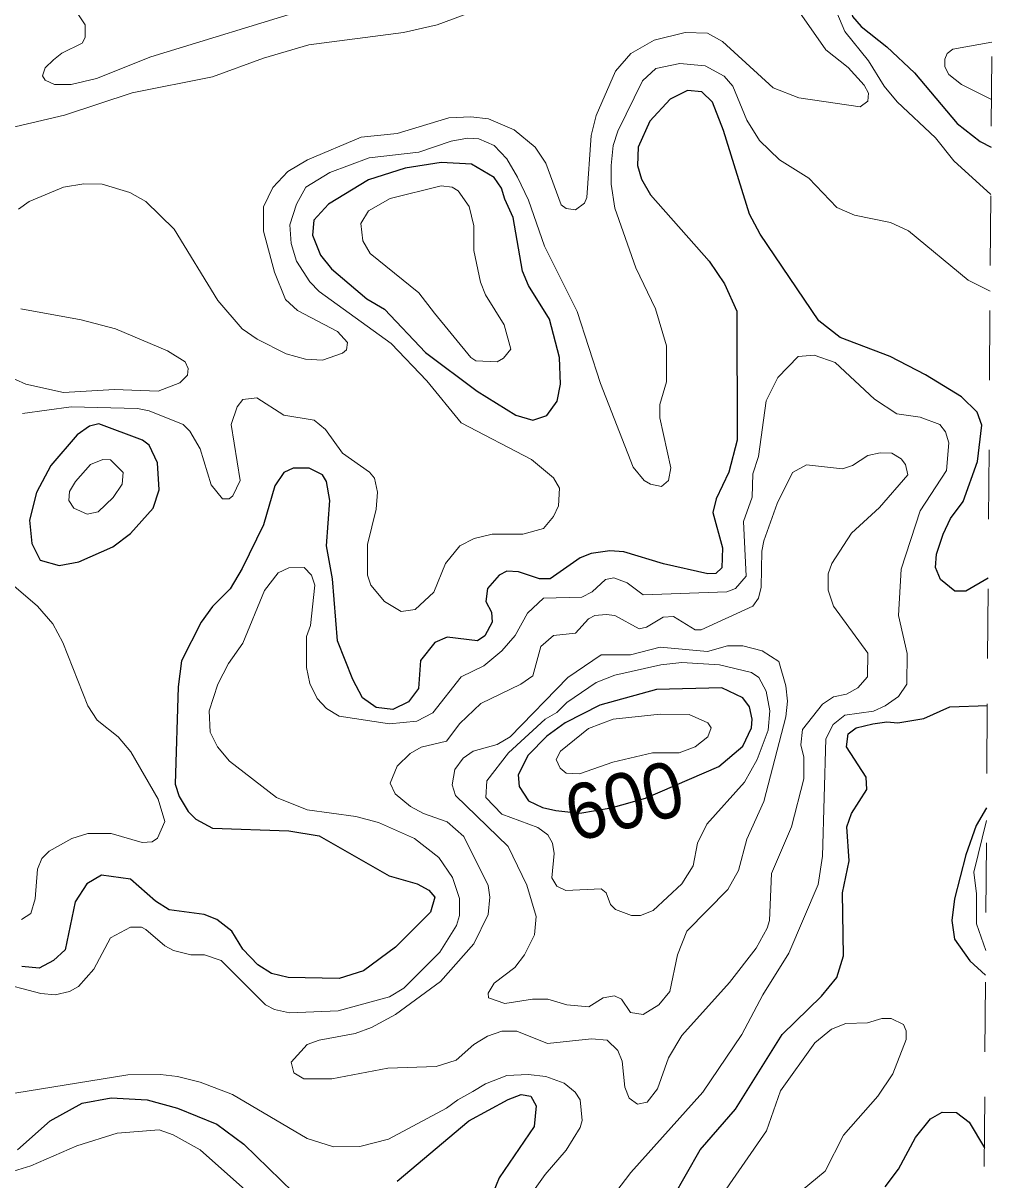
# Model space of a CAD drawing. Extents: x 577 to 602.9, y 7483.8 to 7511.6.
# Drawn here: x 601.391 to 602.795, y 7497.712 to 7499.374 of the extents above; entities that cross this region are included whole.
import ezdxf
from ezdxf.enums import TextEntityAlignment as Align

# ---------------------------------------------------------------- set-up
doc = ezdxf.new("R2010")
doc.units = 0
doc.header["$LTSCALE"] = 0.032
doc.linetypes.add('SHORT_DASHED', pattern=[2.7, 1.5, -1.2])
for name, color, linetype, lineweight in [('1', 7, 'Continuous', 25), ('2', 7, 'Continuous', 13), ('62', 7, 'SHORT_DASHED', 13)]:
    doc.layers.add(name, color=color, linetype=linetype, lineweight=lineweight)
doc.layers.add('61', color=7, linetype='Continuous')

msp = doc.modelspace()

# ---------------------------------------------------------------- linework, layer by layer
at = {"layer": '1'}
for points in [[(602.7826, 7499.4344), (602.7629, 7499.4235), (602.7266, 7499.4161), (602.6598, 7499.4169), (602.6399, 7499.4201), (602.5994, 7499.4177), (602.5898, 7499.4129), (602.5787, 7499.3986), (602.5819, 7499.3835), (602.5946, 7499.3692), (602.6313, 7499.3399), (602.671, 7499.3026), (602.7323, 7499.2297), (602.7654, 7499.204), (602.7809, 7499.1956)], [(602.7768, 7498.5767), (602.7449, 7498.5581), (602.729, 7498.5581), (602.7083, 7498.5748), (602.7011, 7498.5923), (602.7027, 7498.6114), (602.7123, 7498.64), (602.7226, 7498.6623), (602.7409, 7498.6869), (602.7616, 7498.7442), (602.7679, 7498.7967), (602.7608, 7498.815), (602.7385, 7498.8372), (602.6868, 7498.869), (602.6359, 7498.8953), (602.5644, 7498.9223), (602.5334, 7498.9462), (602.4491, 7499.071), (602.434, 7499.0996), (602.3966, 7499.2197), (602.3807, 7499.2603), (602.3656, 7499.2754), (602.3449, 7499.277), (602.3202, 7499.265), (602.2908, 7499.2332), (602.2741, 7499.1959), (602.2733, 7499.1696), (602.2789, 7499.1497), (602.2916, 7499.1275), (602.3759, 7499.032), (602.3982, 7498.9994), (602.4157, 7498.9605), (602.4165, 7498.7752), (602.4045, 7498.7291), (602.3862, 7498.6909), (602.3815, 7498.671), (602.395, 7498.6201), (602.3942, 7498.5915), (602.3855, 7498.5836), (602.3743, 7498.5828), (602.3107, 7498.5971), (602.2535, 7498.6146), (602.2336, 7498.6162), (602.2065, 7498.6122), (602.1906, 7498.6058), (602.1477, 7498.5756), (602.1326, 7498.5756), (602.1024, 7498.586), (602.0857, 7498.5867), (602.0745, 7498.5812), (602.0578, 7498.5621), (602.0555, 7498.543), (602.0634, 7498.5279), (602.0642, 7498.5136), (602.0539, 7498.4937), (602.0435, 7498.4866), (601.9998, 7498.4921), (601.9823, 7498.4842), (601.9616, 7498.4587), (601.9584, 7498.4182), (601.9441, 7498.3991), (601.9219, 7498.388), (601.898, 7498.3911), (601.8781, 7498.4047), (601.8642, 7498.431), (601.8423, 7498.4866), (601.8352, 7498.5756), (601.8264, 7498.6233), (601.8312, 7498.6885), (601.8264, 7498.7156), (601.8209, 7498.7251), (601.8018, 7498.7346), (601.7787, 7498.7346), (601.7652, 7498.7283), (601.7525, 7498.7092), (601.7358, 7498.6535), (601.7056, 7498.5907), (601.6881, 7498.5613), (601.6626, 7498.5359), (601.6467, 7498.5136), (601.6181, 7498.4579), (601.6133, 7498.4206), (601.6094, 7498.2806), (601.6149, 7498.2631), (601.6277, 7498.2416), (601.6388, 7498.2305), (601.6626, 7498.2178), (601.7724, 7498.2138), (601.8161, 7498.2067), (601.9163, 7498.1494), (601.9569, 7498.1375), (601.9736, 7498.1287), (601.9823, 7498.1184), (601.9759, 7498.0969), (601.9258, 7498.0468), (601.8797, 7498.0126), (601.8447, 7498.0015), (601.7716, 7498.0031), (601.7477, 7498.0087), (601.7278, 7498.0214), (601.7064, 7498.0436)], [(602.3043, 7497.6524), (602.3632, 7497.7558), (602.4141, 7497.8138), (602.4809, 7497.9212), (602.5373, 7497.9761), (602.5596, 7498.0031), (602.5691, 7498.0341), (602.5675, 7498.1247), (602.5771, 7498.1709), (602.5739, 7498.2194), (602.5803, 7498.2385), (602.6025, 7498.2734), (602.6017, 7498.2909), (602.5731, 7498.3347), (602.5755, 7498.353), (602.5874, 7498.3617), (602.6113, 7498.3673), (602.6312, 7498.3705), (602.6471, 7498.3689), (602.6844, 7498.3752), (602.7218, 7498.3919), (602.7756, 7498.394)], [(602.7745, 7498.2467), (602.7594, 7498.2215), (602.7448, 7498.1791), (602.7284, 7498.1163), (602.7245, 7498.085), (602.7284, 7498.0583), (602.7503, 7498.0269), (602.7729, 7498.0065)], [(601.7064, 7498.0436), (601.6905, 7498.0699), (601.669, 7498.0866), (601.6507, 7498.0937), (601.6006, 7498.1001), (601.5807, 7498.1128), (601.545, 7498.1446), (601.5036, 7498.1502), (601.4821, 7498.1375), (601.4654, 7498.112), (601.4511, 7498.0428), (601.4344, 7498.0277), (601.4137, 7498.0166), (601.3891, 7498.019)], [(601.3827, 7497.7558), (601.4297, 7497.7971), (601.4758, 7497.8226), (601.5171, 7497.8305), (601.5688, 7497.8274), (601.6125, 7497.8154), (601.669, 7497.7924), (601.708, 7497.7637), (601.7787, 7497.6946)], [(601.9282, 7497.7105), (602.0308, 7497.7971), (602.0873, 7497.8281), (602.1063, 7497.8353), (602.1199, 7497.8329), (602.1278, 7497.8186), (602.1246, 7497.7892), (602.0745, 7497.7152), (602.0531, 7497.6628)], [(602.6288, 7497.7025), (602.6479, 7497.728), (602.6725, 7497.7733), (602.694, 7497.8003), (602.7107, 7497.8099), (602.7314, 7497.8091), (602.7496, 7497.7955), (602.7713, 7497.7586)]]:
    msp.add_lwpolyline(points, dxfattribs=at)
for points in [[(602.0824, 7499.1212), (602.0777, 7499.137), (602.0674, 7499.1521), (602.0348, 7499.1712), (601.991, 7499.1736), (601.9394, 7499.1656), (601.8869, 7499.1489), (601.8296, 7499.1139), (601.8082, 7499.0909), (601.8066, 7499.0694), (601.8177, 7499.0408), (601.8336, 7499.0209), (601.8845, 7498.978), (601.9099, 7498.9629), (601.9688, 7498.9008), (602.0427, 7498.8452), (602.0984, 7498.811), (602.123, 7498.8038), (602.1429, 7498.8102), (602.158, 7498.8309), (602.1628, 7498.8555), (602.1612, 7498.8937), (602.1469, 7498.9486), (602.1167, 7498.9971), (602.1079, 7499.0177), (602.0944, 7499.0949)], [(601.4709, 7498.6003), (601.5195, 7498.6217), (601.545, 7498.6408), (601.5776, 7498.6774), (601.5863, 7498.7036), (601.5839, 7498.7426), (601.572, 7498.768), (601.5624, 7498.7752), (601.4996, 7498.7983), (601.4861, 7498.7951), (601.4686, 7498.7824), (601.4304, 7498.7386), (601.4098, 7498.6997), (601.4002, 7498.6599), (601.4034, 7498.6265), (601.4153, 7498.6026), (601.4424, 7498.5947)], [(602.156, 7498.243), (602.1902, 7498.2392), (602.2352, 7498.2469), (602.2846, 7498.2605), (602.3902, 7498.306), (602.4244, 7498.3355), (602.4371, 7498.3617), (602.4379, 7498.3744), (602.434, 7498.3919), (602.4244, 7498.4047), (602.3942, 7498.419), (602.3004, 7498.4166), (602.2193, 7498.3943), (602.1692, 7498.3689), (602.1429, 7498.3498), (602.1159, 7498.3227), (602.1016, 7498.2941), (602.1032, 7498.2774), (602.1167, 7498.2567), (602.1366, 7498.2472)]]:
    msp.add_lwpolyline(points, close=True, dxfattribs=at)
at = {"layer": '2'}
for points in [[(602.5493, 7499.4137), (602.5707, 7499.362), (602.6049, 7499.3199), (602.6272, 7499.2833), (602.6463, 7499.2611), (602.7011, 7499.2094), (602.7274, 7499.176), (602.7805, 7499.1277)], [(601.4694, 7499.3875), (601.4797, 7499.3716), (601.4797, 7499.3533), (601.4758, 7499.3453), (601.4464, 7499.331), (601.4344, 7499.3215), (601.4225, 7499.3096), (601.4185, 7499.2984), (601.4225, 7499.2921), (601.436, 7499.2857), (601.4599, 7499.2857), (601.4964, 7499.2945), (601.5744, 7499.3255), (601.8026, 7499.3954)], [(602.4992, 7499.3994), (602.5437, 7499.3358), (602.5755, 7499.3104), (602.5986, 7499.2849), (602.6049, 7499.2735)], [(601.3477, 7499.3764), (601.3446, 7499.3605), (601.3326, 7499.3438), (601.2658, 7499.2873), (601.2595, 7499.2793), (601.2531, 7499.2611), (601.2515, 7499.2412), (601.2651, 7499.2189), (601.2849, 7499.2094), (601.3088, 7499.2086), (601.4503, 7499.242), (601.5473, 7499.2738), (601.6626, 7499.2968), (601.7358, 7499.3239), (601.801, 7499.343), (601.937, 7499.3605), (601.9855, 7499.3716), (602.0332, 7499.3891)], [(602.6049, 7499.2735), (602.6041, 7499.2618), (602.593, 7499.2539), (602.5047, 7499.2666), (602.4682, 7499.2809), (602.395, 7499.3477), (602.3735, 7499.3597), (602.3417, 7499.3605), (602.2972, 7499.3493), (602.2638, 7499.3302), (602.2415, 7499.3048), (602.2137, 7499.2412), (602.2065, 7499.2125), (602.2002, 7499.1235), (602.197, 7499.1155), (602.1843, 7499.106), (602.1708, 7499.1076), (602.1636, 7499.1132), (602.1413, 7499.1728), (602.1262, 7499.1959), (602.096, 7499.2205), (602.0594, 7499.2364), (602.034, 7499.2396), (602.0022, 7499.238), (601.9282, 7499.2157), (601.8765, 7499.2102), (601.7994, 7499.1776), (601.7708, 7499.1609), (601.7493, 7499.1378), (601.7358, 7499.11), (601.7358, 7499.075), (601.7517, 7499.0161), (601.7676, 7498.9772), (601.7851, 7498.9613), (601.8423, 7498.9311), (601.8567, 7498.9152), (601.8551, 7498.9048), (601.8495, 7498.9), (601.8209, 7498.8897), (601.7962, 7498.8913), (601.7684, 7498.8992), (601.727, 7498.9199), (601.7056, 7498.935), (601.6706, 7498.9756), (601.6078, 7499.0782), (601.5672, 7499.1179), (601.5442, 7499.1306), (601.5044, 7499.1426), (601.4782, 7499.1434), (601.4487, 7499.1386), (601.3994, 7499.1179), (601.3843, 7499.1068)], [(602.7819, 7499.3467), (602.7258, 7499.3366), (602.7178, 7499.3302), (602.7147, 7499.3223), (602.7147, 7499.3112), (602.7202, 7499.3), (602.7385, 7499.2857), (602.7814, 7499.2643)], [(602.1382, 7498.648), (602.1525, 7498.6655), (602.1596, 7498.6806), (602.1612, 7498.706), (602.1525, 7498.7211), (602.1207, 7498.7474), (602.0197, 7498.7999), (601.9704, 7498.8603), (601.9195, 7498.9136), (601.8161, 7498.9883), (601.8026, 7499.0026), (601.7835, 7499.032), (601.7756, 7499.0575), (601.774, 7499.0845), (601.7835, 7499.1139), (601.797, 7499.1386), (601.8312, 7499.1593), (601.8877, 7499.1807), (601.9592, 7499.1887), (602.0054, 7499.2046), (602.0292, 7499.2086), (602.0451, 7499.2078), (602.0674, 7499.1982), (602.0857, 7499.1792), (602.1008, 7499.1529), (602.1167, 7499.1195), (602.1397, 7499.0535), (602.1867, 7498.9597), (602.2201, 7498.8563), (602.267, 7498.7362), (602.2829, 7498.7172), (602.2916, 7498.7116), (602.3075, 7498.7084), (602.3179, 7498.7172), (602.321, 7498.7354), (602.3051, 7498.807), (602.3051, 7498.8261), (602.3147, 7498.8587), (602.3147, 7498.9104), (602.2988, 7498.9637), (602.2709, 7499.0225), (602.2407, 7499.1084), (602.2352, 7499.1426), (602.2352, 7499.1696), (602.2383, 7499.1982), (602.2447, 7499.2189), (602.2805, 7499.2913), (602.2996, 7499.3088), (602.3338, 7499.3159), (602.3703, 7499.3127), (602.3974, 7499.2976), (602.4101, 7499.2833), (602.43, 7499.2348), (602.4483, 7499.2054), (602.4769, 7499.1776), (602.519, 7499.1513), (602.5596, 7499.1092), (602.585, 7499.098), (602.6367, 7499.0877), (602.6622, 7499.0758), (602.7481, 7499.005), (602.7796, 7498.9892)], [(601.3875, 7498.9637), (601.4742, 7498.9478), (601.5235, 7498.935), (601.5982, 7498.9032), (601.6237, 7498.8873), (601.6277, 7498.8778), (601.6269, 7498.8682), (601.6157, 7498.8571), (601.5847, 7498.8452), (601.5219, 7498.8476), (601.4487, 7498.8436), (601.3947, 7498.8555), (601.3199, 7498.8889)], [(602.7202, 7498.7712), (602.7155, 7498.7871), (602.7075, 7498.7975), (602.6789, 7498.8078), (602.6455, 7498.8126), (602.6137, 7498.834), (602.5572, 7498.8865), (602.527, 7498.8969), (602.5039, 7498.8953), (602.4745, 7498.8651), (602.4578, 7498.8317), (602.4467, 7498.7513), (602.4387, 7498.7267), (602.4379, 7498.6933), (602.4252, 7498.6583), (602.4292, 7498.5796), (602.4141, 7498.5621), (602.4014, 7498.5573), (602.2813, 7498.5526), (602.2582, 7498.57), (602.2391, 7498.5772), (602.2272, 7498.5748), (602.2081, 7498.5573), (602.193, 7498.5494), (602.1382, 7498.5478), (602.1151, 7498.5263), (602.0976, 7498.4945), (602.0785, 7498.4722), (602.0523, 7498.4508), (602.0197, 7498.4349), (601.9791, 7498.3832), (601.9561, 7498.3713), (601.9171, 7498.3673), (601.8447, 7498.3784), (601.8264, 7498.3895), (601.8129, 7498.4039), (601.8026, 7498.4253), (601.7978, 7498.4484), (601.7978, 7498.4929), (601.8034, 7498.5088), (601.8097, 7498.5669), (601.805, 7498.5812), (601.7946, 7498.5923), (601.7724, 7498.5915), (601.7573, 7498.5844), (601.7374, 7498.5589), (601.7064, 7498.4834), (601.6857, 7498.454), (601.6706, 7498.4245), (601.6579, 7498.3864), (601.6595, 7498.3553)], [(601.3899, 7498.8134), (601.4599, 7498.8229), (601.5553, 7498.8205), (601.572, 7498.8173), (601.6205, 7498.7975), (601.63, 7498.7879), (601.6451, 7498.7625), (601.661, 7498.7108), (601.677, 7498.6909), (601.6865, 7498.6909), (601.6921, 7498.6949), (601.7024, 7498.7172), (601.6897, 7498.7975), (601.6984, 7498.8229), (601.7064, 7498.8333), (601.7263, 7498.8356), (601.7652, 7498.811), (601.809, 7498.8038), (601.8249, 7498.7903), (601.8495, 7498.7561), (601.8885, 7498.7291), (601.8956, 7498.7203), (601.8996, 7498.7005), (601.898, 7498.6758), (601.8853, 7498.6249), (601.8853, 7498.5812), (601.8901, 7498.5669), (601.9099, 7498.543), (601.9338, 7498.5287), (601.9537, 7498.5319), (601.9807, 7498.5565), (601.9974, 7498.5979), (602.0181, 7498.6233), (602.0388, 7498.6337), (602.0642, 7498.64), (602.1087, 7498.64), (602.1382, 7498.648)], [(602.2065, 7497.6484), (602.2638, 7497.7232), (602.3672, 7497.8385), (602.4228, 7497.9212), (602.453, 7497.9784), (602.4904, 7498.0381), (602.5326, 7498.1367), (602.5389, 7498.1772), (602.5437, 7498.3458), (602.554, 7498.3665), (602.5707, 7498.38), (602.6121, 7498.3856), (602.6288, 7498.3935), (602.6479, 7498.407), (602.6598, 7498.4245), (602.6606, 7498.4683), (602.6479, 7498.5231), (602.6518, 7498.5899), (602.6789, 7498.6734), (602.717, 7498.7315), (602.7202, 7498.7712)], [(601.3883, 7498.0866), (601.4018, 7498.0953), (601.4082, 7498.116), (601.4114, 7498.1589), (601.4177, 7498.174), (601.4281, 7498.1844), (601.4607, 7498.2027), (601.4837, 7498.2098), (601.5171, 7498.2098), (601.5617, 7498.1971), (601.576, 7498.1979), (601.5839, 7498.2035), (601.5943, 7498.2273), (601.5847, 7498.2591), (601.5457, 7498.3275), (601.5275, 7498.349), (601.4972, 7498.3728), (601.4837, 7498.3935), (601.4479, 7498.4842), (601.4336, 7498.5112), (601.4114, 7498.5366), (601.3533, 7498.586)], [(601.6595, 7498.3553), (601.6698, 7498.3347), (601.6873, 7498.314), (601.7549, 7498.2615), (601.7986, 7498.244), (601.8686, 7498.2345), (601.9012, 7498.2257), (601.9529, 7498.2027), (601.9879, 7498.1756), (602.0077, 7498.147), (602.0173, 7498.1168), (602.0173, 7498.0921), (602.0133, 7498.0778), (601.9895, 7498.0397), (601.9378, 7497.988), (601.9171, 7497.9753), (601.8431, 7497.9554), (601.7732, 7497.9522), (601.7517, 7497.957), (601.739, 7497.9641), (601.6754, 7498.0277), (601.6515, 7498.0357), (601.6316, 7498.0357), (601.607, 7498.042), (601.5943, 7498.0484), (601.5672, 7498.0723), (601.5609, 7498.0754), (601.545, 7498.0754), (601.5163, 7498.0603), (601.4925, 7498.015), (601.4702, 7497.9904), (601.4575, 7497.9832), (601.4368, 7497.9784), (601.4161, 7497.98), (601.3501, 7497.9975)], [(602.7744, 7498.2288), (602.756, 7498.1542), (602.76, 7498.1232), (602.76, 7498.0802), (602.7732, 7498.0419)], [(602.4658, 7497.6612), (602.5429, 7497.7248), (602.5691, 7497.7765), (602.6184, 7497.8329), (602.6399, 7497.8647), (602.659, 7497.914), (602.659, 7497.9267), (602.655, 7497.9355), (602.6375, 7497.9442), (602.624, 7497.9442), (602.6033, 7497.9379), (602.5723, 7497.9371), (602.5516, 7497.9291), (602.5278, 7497.9093), (602.4787, 7497.8404), (602.4585, 7497.7828), (602.3878, 7497.6802)], [(601.3788, 7497.8369), (601.541, 7497.8631), (601.5879, 7497.8639), (601.6125, 7497.8607), (601.6451, 7497.8528), (601.6913, 7497.8353), (601.7986, 7497.7717), (601.8368, 7497.7598), (601.8742, 7497.7606), (601.9155, 7497.7709), (601.999, 7497.8154), (602.0149, 7497.8274), (602.0369, 7497.8392), (602.0547, 7497.8504), (602.0857, 7497.8623), (602.1159, 7497.8639), (602.1413, 7497.8607), (602.1676, 7497.8512), (602.1835, 7497.8385), (602.1906, 7497.8274), (602.1938, 7497.7979), (602.1906, 7497.7876), (602.1708, 7497.755), (602.1405, 7497.72), (602.0865, 7497.6445)], [(601.6451, 7497.7558), (601.6062, 7497.7773), (601.5863, 7497.7844), (601.5259, 7497.7796), (601.4678, 7497.7614), (601.4018, 7497.7327), (601.3581, 7497.7192)], [(601.7358, 7497.6747), (601.6451, 7497.7558)]]:
    msp.add_lwpolyline(points, dxfattribs=at)
for points in [[(601.9815, 7498.9573), (602.034, 7498.8937), (602.0411, 7498.8889), (602.0714, 7498.8873), (602.0809, 7498.8929), (602.0912, 7498.9056), (602.0817, 7498.9406), (602.0547, 7498.9835), (602.0475, 7499.0018), (602.038, 7499.0472), (602.038, 7499.0829), (602.0316, 7499.1108), (602.0157, 7499.133), (602.007, 7499.1386), (601.991, 7499.1402), (601.9179, 7499.1219), (601.8869, 7499.1044), (601.8757, 7499.0861), (601.8789, 7499.0615), (601.8893, 7499.0432), (601.9592, 7498.9867)], [(601.4662, 7498.7156), (601.4575, 7498.7013), (601.4567, 7498.6885), (601.4638, 7498.6774), (601.4829, 7498.6686), (601.4988, 7498.6718), (601.5203, 7498.6925), (601.533, 7498.7116), (601.5346, 7498.7283), (601.5163, 7498.7466), (601.5052, 7498.7474), (601.4877, 7498.7402)], [(601.9179, 7498.2822), (601.925, 7498.2671), (601.9473, 7498.2488), (601.9656, 7498.2385), (601.9998, 7498.2265), (602.0236, 7498.2059), (602.0586, 7498.1351), (602.061, 7498.1184), (602.0586, 7498.0937), (602.038, 7498.0516), (601.9903, 7497.9975), (601.9258, 7497.9498), (601.8909, 7497.9315), (601.8678, 7497.9228), (601.8161, 7497.9132), (601.7986, 7497.9069), (601.7756, 7497.8814), (601.7795, 7497.8663), (601.7938, 7497.8576), (601.8344, 7497.8576), (601.9147, 7497.8727), (601.9839, 7497.8751), (602.0125, 7497.8846), (602.038, 7497.9069), (602.0578, 7497.9188), (602.0785, 7497.926), (602.1, 7497.926), (602.1437, 7497.9085), (602.2073, 7497.9148), (602.2296, 7497.9132), (602.2447, 7497.8981), (602.2511, 7497.883), (602.255, 7497.8456), (602.2614, 7497.8297), (602.2733, 7497.821), (602.2869, 7497.8242), (602.302, 7497.8433), (602.3179, 7497.8878), (602.3369, 7497.9196), (602.4053, 7497.9959), (602.4435, 7498.0452), (602.4594, 7498.0739), (602.4626, 7498.085), (602.4658, 7498.1526), (602.4944, 7498.2194), (602.5119, 7498.2886), (602.5119, 7498.3196), (602.5079, 7498.3371), (602.5103, 7498.3593), (602.5389, 7498.3959), (602.5548, 7498.4062), (602.5731, 7498.4102), (602.5898, 7498.419), (602.6033, 7498.4349), (602.6041, 7498.4691), (602.5548, 7498.5366), (602.5469, 7498.5597), (602.5469, 7498.5828), (602.5524, 7498.5979), (602.5803, 7498.6416), (602.6208, 7498.6782), (602.6614, 7498.7251), (602.6582, 7498.7402), (602.6518, 7498.7482), (602.6383, 7498.7561), (602.6216, 7498.7569), (602.6041, 7498.7529), (602.5819, 7498.7386), (602.5675, 7498.7339), (602.5159, 7498.7394), (602.496, 7498.7283), (602.4737, 7498.6838), (602.4546, 7498.6305), (602.4515, 7498.6154), (602.4507, 7498.5637), (602.4467, 7498.5478), (602.4387, 7498.5366), (602.3648, 7498.5025), (602.356, 7498.5025), (602.325, 7498.5215), (602.3099, 7498.5207), (602.2861, 7498.5064), (602.2757, 7498.504), (602.2407, 7498.5231), (602.228, 7498.5247), (602.2121, 7498.5231), (602.2026, 7498.5184), (602.1843, 7498.4977), (602.1525, 7498.4945), (602.1342, 7498.4786), (602.123, 7498.4365), (602.1056, 7498.4245), (602.0483, 7498.3967), (602.0181, 7498.3681), (601.999, 7498.3426), (601.9624, 7498.3339), (601.9465, 7498.3251), (601.9282, 7498.3068)], [(602.0109, 7498.3021), (602.007, 7498.2798), (602.0117, 7498.2647), (602.0873, 7498.1915), (602.1143, 7498.1359), (602.1278, 7498.0906), (602.1254, 7498.0643), (602.1111, 7498.0357), (602.0968, 7498.0174), (602.0674, 7497.9951), (602.0586, 7497.9808), (602.0594, 7497.9737), (602.0825, 7497.9657), (602.1223, 7497.9721), (602.1445, 7497.9721), (602.1716, 7497.9641), (602.2034, 7497.9609), (602.224, 7497.9737), (602.2399, 7497.9768), (602.2503, 7497.9721), (602.263, 7497.953), (602.2813, 7497.9498), (602.3036, 7497.9641), (602.3195, 7497.9832), (602.3306, 7498.0357), (602.3441, 7498.0699), (602.4029, 7498.1295), (602.4181, 7498.1566), (602.43, 7498.2019), (602.4546, 7498.256), (602.4864, 7498.3776), (602.4888, 7498.3999), (602.4864, 7498.4221), (602.4761, 7498.4571), (602.4522, 7498.4722), (602.4244, 7498.4794), (602.4022, 7498.4794), (602.3735, 7498.4714), (602.3059, 7498.4778), (602.263, 7498.4667), (602.2209, 7498.4667), (602.1731, 7498.4341), (602.0904, 7498.349), (602.0714, 7498.3379), (602.0372, 7498.3283), (602.0229, 7498.318)], [(602.1716, 7498.3983), (602.2137, 7498.4269), (602.2407, 7498.4373), (602.3067, 7498.4524), (602.3369, 7498.4555), (602.391, 7498.4524), (602.4371, 7498.4412), (602.4475, 7498.4341), (602.4578, 7498.4142), (602.4634, 7498.3864), (602.461, 7498.3585), (602.4451, 7498.3164), (602.4268, 7498.2838), (602.3727, 7498.2234), (602.3592, 7498.1963), (602.3529, 7498.1637), (602.3369, 7498.1375), (602.2956, 7498.0993), (602.2773, 7498.0921), (602.2646, 7498.0921), (602.2415, 7498.1009), (602.2344, 7498.108), (602.228, 7498.1247), (602.2209, 7498.1303), (602.17, 7498.1279), (602.1572, 7498.1343), (602.1501, 7498.1462), (602.1533, 7498.1812), (602.1509, 7498.1963), (602.1445, 7498.2082), (602.1302, 7498.2186), (602.0785, 7498.2377), (602.0555, 7498.2615), (602.057, 7498.2854), (602.0881, 7498.3259), (602.1405, 7498.3744), (602.1572, 7498.384)], [(602.162, 7498.3037), (602.1708, 7498.2965), (602.1898, 7498.2957), (602.2376, 7498.3124), (602.2948, 7498.3259), (602.333, 7498.3259), (602.356, 7498.3347), (602.3743, 7498.349), (602.3791, 7498.3617), (602.3743, 7498.3689), (602.3473, 7498.3808), (602.3059, 7498.3816), (602.2383, 7498.3744), (602.2026, 7498.3609), (602.1628, 7498.3283), (602.1564, 7498.3164)]]:
    msp.add_lwpolyline(points, close=True, dxfattribs=at)
at = {"layer": '62'}
msp.add_lwpolyline([(602.7229, 7490.5535), (602.7267, 7491.1183), (602.7305, 7491.6832), (602.7343, 7492.248), (602.7381, 7492.8129), (602.7419, 7493.3777), (602.7457, 7493.9426), (602.7495, 7494.5074), (602.7533, 7495.0722), (602.7571, 7495.6371), (602.7609, 7496.2019), (602.7646, 7496.7668), (602.7684, 7497.3316), (602.7722, 7497.8964), (602.776, 7498.4613), (602.7798, 7499.0261), (602.7836, 7499.5909), (602.7874, 7500.1558), (602.7912, 7500.7206), (602.795, 7501.2855)], dxfattribs=at)

# ---------------------------------------------------------------- texts
at = {"layer": '61', "width": 0.95}
msp.add_text('600', height=0.08, rotation=14.364, dxfattribs=at).set_placement((602.2639, 7498.2183), align=Align.CENTER)

doc.saveas('drawing.dxf')
